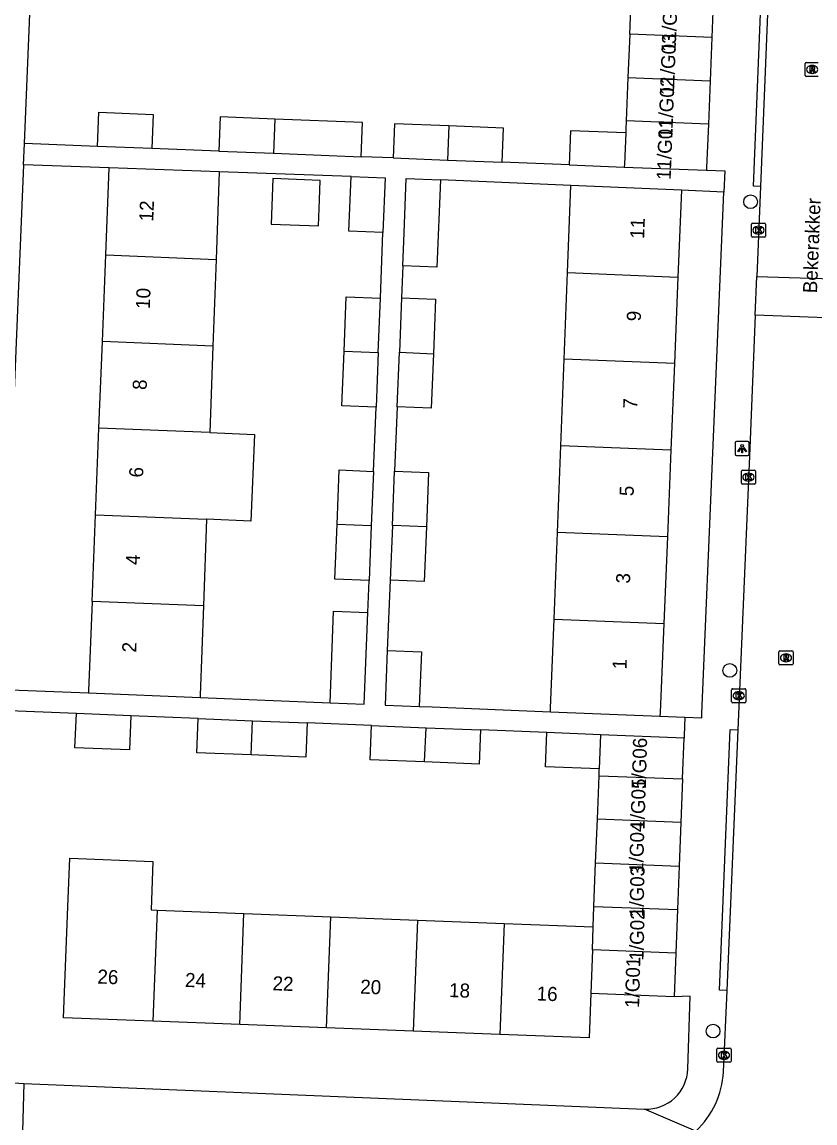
# Model space of a CAD drawing. Extents: x 161355 to 162026, y 386504 to 387459.
# Drawn here: x 161676.7 to 161733.1, y 386651.1 to 386729.4 of the extents above; entities that cross this region are included whole.
import ezdxf

# ---------------------------------------------------------------- set-up
doc = ezdxf.new("R2010")
doc.units = 0
for name, color, linetype in [('IMGEO_Boom', 7, 'Continuous'), ('IMGEO_Kolk', 7, 'Continuous'), ('IMGEO_Lichtpunt', 7, 'Continuous'), ('IMGEO_Openbare_ruimte_label', 7, 'Continuous'), ('IMGEO_Pand', 7, 'Continuous'), ('IMGEO_Pand_nummerreeks', 7, 'Continuous'), ('IMGEO_Rijbaan_lokaal_open', 7, 'Continuous'), ('IMGEO_Rioolput', 7, 'Continuous'), ('IMGEO_Voetpad_open', 7, 'Continuous')]:
    doc.layers.add(name, color=color, linetype=linetype)

msp = doc.modelspace()

# ---------------------------------------------------------------- linework, layer by layer
at = {"layer": 'IMGEO_Boom'}
for centre in [(161728.563, 386716.579), (161727.083, 386683.249), (161725.893, 386657.6)]:
    msp.add_circle(centre, 0.489, dxfattribs=at)
at = {"layer": 'IMGEO_Kolk'}
for p, q in [((161728.625, 386714.128), (161728.625, 386714.98)), ((161728.7, 386715.054), (161729.552, 386715.054)), ((161729.113, 386714.834), (161729.138, 386714.834)), ((161729.626, 386714.98), (161729.626, 386714.128)), ((161729.552, 386714.054), (161728.7, 386714.054)), ((161729.136, 386714.274), (161729.111, 386714.274)), ((161727.908, 386696.564), (161727.908, 386697.416)), ((161727.983, 386697.49), (161728.835, 386697.49)), ((161728.396, 386697.27), (161728.421, 386697.27)), ((161728.909, 386697.416), (161728.909, 386696.564)), ((161728.835, 386696.49), (161727.983, 386696.49)), ((161728.419, 386696.71), (161728.394, 386696.71)), ((161727.215, 386681.024), (161727.215, 386681.876)), ((161727.29, 386681.95), (161728.142, 386681.95)), ((161727.703, 386681.73), (161727.728, 386681.73)), ((161728.216, 386681.876), (161728.216, 386681.024)), ((161728.142, 386680.95), (161727.29, 386680.95)), ((161727.726, 386681.17), (161727.701, 386681.17)), ((161726.243, 386656.381), (161727.095, 386656.381)), ((161726.168, 386655.455), (161726.168, 386656.307)), ((161726.679, 386655.601), (161726.654, 386655.601)), ((161726.656, 386656.161), (161726.681, 386656.161)), ((161727.169, 386656.307), (161727.169, 386655.455)), ((161727.095, 386655.381), (161726.243, 386655.381))]:
    msp.add_line(p, q, dxfattribs=at)
for points in [[(161728.625, 386714.128), (161728.625, 386714.98)], [(161728.7, 386715.054), (161729.552, 386715.054)], [(161728.946, 386714.754), (161729.069, 386714.754), (161729.069, 386714.603), (161729.199, 386714.754), (161729.363, 386714.754), (161729.217, 386714.603), (161729.37, 386714.354), (161729.218, 386714.354), (161729.133, 386714.518), (161729.069, 386714.451), (161729.069, 386714.354), (161728.946, 386714.354), (161728.946, 386714.754)], [(161729.626, 386714.98), (161729.626, 386714.128)], [(161729.552, 386714.054), (161728.7, 386714.054)], [(161727.908, 386696.564), (161727.908, 386697.416)], [(161727.983, 386697.49), (161728.835, 386697.49)], [(161728.229, 386697.19), (161728.352, 386697.19), (161728.352, 386697.039), (161728.482, 386697.19), (161728.646, 386697.19), (161728.5, 386697.039), (161728.653, 386696.79), (161728.501, 386696.79), (161728.416, 386696.954), (161728.352, 386696.887), (161728.352, 386696.79), (161728.229, 386696.79), (161728.229, 386697.19)], [(161728.909, 386697.416), (161728.909, 386696.564)], [(161728.835, 386696.49), (161727.983, 386696.49)], [(161727.215, 386681.024), (161727.215, 386681.876)], [(161727.29, 386681.95), (161728.142, 386681.95)], [(161727.536, 386681.65), (161727.659, 386681.65), (161727.659, 386681.499), (161727.789, 386681.65), (161727.953, 386681.65), (161727.807, 386681.499), (161727.96, 386681.25), (161727.808, 386681.25), (161727.723, 386681.414), (161727.659, 386681.347), (161727.659, 386681.25), (161727.536, 386681.25), (161727.536, 386681.65)], [(161728.216, 386681.876), (161728.216, 386681.024)], [(161728.142, 386680.95), (161727.29, 386680.95)], [(161726.243, 386656.381), (161727.095, 386656.381)], [(161726.168, 386655.455), (161726.168, 386656.307)], [(161726.489, 386656.081), (161726.612, 386656.081), (161726.612, 386655.93), (161726.742, 386656.081), (161726.906, 386656.081), (161726.76, 386655.93), (161726.913, 386655.681), (161726.761, 386655.681), (161726.676, 386655.845), (161726.612, 386655.778), (161726.612, 386655.681), (161726.489, 386655.681), (161726.489, 386656.081)], [(161727.169, 386656.307), (161727.169, 386655.455)], [(161727.095, 386655.381), (161726.243, 386655.381)]]:
    msp.add_lwpolyline(points, dxfattribs=at)
for centre, start, end in [((161728.702, 386714.978), 91.55205, 178.44795), ((161728.702, 386714.978), 91.55205, 178.44795), ((161729.55, 386714.978), 1.55205, 88.44795), ((161729.55, 386714.978), 1.55205, 88.44795), ((161728.702, 386714.13), 181.55205, 268.44795), ((161728.702, 386714.13), 181.55205, 268.44795), ((161729.55, 386714.13), 271.55205, 358.44795), ((161729.55, 386714.13), 271.55205, 358.44795), ((161727.985, 386697.414), 91.55205, 178.44795), ((161727.985, 386697.414), 91.55205, 178.44795), ((161728.833, 386697.414), 1.55205, 88.44795), ((161728.833, 386697.414), 1.55205, 88.44795), ((161727.985, 386696.566), 181.55205, 268.44795), ((161727.985, 386696.566), 181.55205, 268.44795), ((161728.833, 386696.566), 271.55205, 358.44795), ((161728.833, 386696.566), 271.55205, 358.44795), ((161727.292, 386681.874), 91.55205, 178.44795), ((161727.292, 386681.874), 91.55205, 178.44795), ((161728.14, 386681.874), 1.55205, 88.44795), ((161728.14, 386681.874), 1.55205, 88.44795), ((161727.292, 386681.026), 181.55205, 268.44795), ((161727.292, 386681.026), 181.55205, 268.44795), ((161728.14, 386681.026), 271.55205, 358.44795), ((161728.14, 386681.026), 271.55205, 358.44795), ((161726.245, 386656.305), 91.55205, 178.44795), ((161726.245, 386656.305), 91.55205, 178.44795), ((161727.093, 386656.305), 1.55205, 88.44795), ((161727.093, 386656.305), 1.55205, 88.44795), ((161726.245, 386655.457), 181.55205, 268.44795), ((161726.245, 386655.457), 181.55205, 268.44795), ((161727.093, 386655.457), 271.55205, 358.44795), ((161727.093, 386655.457), 271.55205, 358.44795)]:
    msp.add_arc(centre, 0.0765, start, end, dxfattribs=at)
for centre, major_axis, ratio, start_param, end_param in [((161729.112, 386714.554), (-0.387, 0.002), 0.722429, 4.712389, 7.853982), ((161729.137, 386714.554), (-0.39, 0.002), 0.717154, 1.570796, 4.712389), ((161728.395, 386696.99), (-0.387, 0.002), 0.722429, 4.712389, 7.853982), ((161728.42, 386696.99), (-0.39, 0.002), 0.717154, 1.570796, 4.712389), ((161727.702, 386681.45), (-0.387, 0.002), 0.722429, 4.712389, 7.853982), ((161727.727, 386681.45), (-0.39, 0.002), 0.717154, 1.570796, 4.712389), ((161726.655, 386655.881), (-0.387, 0.002), 0.722429, 4.712389, 7.853982), ((161726.68, 386655.881), (-0.39, 0.002), 0.717154, 1.570796, 4.712389)]:
    msp.add_ellipse(centre, major_axis=major_axis, ratio=ratio, start_param=start_param, end_param=end_param, dxfattribs=at)
at = {"layer": 'IMGEO_Lichtpunt'}
for p, q in [((161728.367, 386699.521), (161727.559, 386699.521)), ((161728.367, 386699.521), (161727.559, 386699.521)), ((161727.465, 386699.426), (161727.465, 386698.619)), ((161727.465, 386699.426), (161727.465, 386698.619)), ((161728.461, 386698.619), (161728.461, 386699.426)), ((161728.461, 386698.619), (161728.461, 386699.426)), ((161727.559, 386698.525), (161728.367, 386698.525)), ((161727.559, 386698.525), (161728.367, 386698.525))]:
    msp.add_line(p, q, dxfattribs=at)
for points in [[(161727.839, 386699.09), (161727.878, 386699.062), (161727.69, 386698.8), (161727.652, 386698.827), (161727.839, 386699.09)], [(161727.941, 386699.042), (161727.988, 386699.042), (161727.988, 386698.72), (161727.941, 386698.72), (161727.941, 386699.042)], [(161728.051, 386699.062), (161728.089, 386699.089), (161728.276, 386698.827), (161728.237, 386698.799), (161728.051, 386699.062)]]:
    msp.add_lwpolyline(points, dxfattribs=at)
msp.add_circle((161727.964, 386699.224), 0.0994, dxfattribs=at)
for centre, start, end in [((161727.559, 386699.426), 90, 180), ((161727.559, 386699.426), 90, 180), ((161728.367, 386699.426), 0, 90), ((161728.367, 386699.426), 0, 90), ((161727.559, 386698.619), 180, 270), ((161727.559, 386698.619), 180, 270), ((161728.367, 386698.619), 270, 0), ((161728.367, 386698.619), 270, 360)]:
    msp.add_arc(centre, 0.0946, start, end, dxfattribs=at)
at = {"layer": 'IMGEO_Pand'}
for points in [[(161719.961, 386728.498), (161720.085, 386731.583)], [(161725.926, 386731.349), (161725.802, 386728.264)], [(161719.961, 386728.498), (161719.837, 386725.413)], [(161725.802, 386728.264), (161719.961, 386728.498)], [(161725.802, 386728.264), (161725.679, 386725.179)], [(161719.837, 386725.413), (161719.714, 386722.329)], [(161719.837, 386725.413), (161725.679, 386725.179)], [(161725.679, 386725.179), (161725.556, 386722.095)], [(161682.088, 386720.512), (161682.183, 386722.94), (161686.06, 386722.789), (161685.965, 386720.36)], [(161694.711, 386722.45), (161690.834, 386722.602), (161690.739, 386720.174)], [(161694.711, 386722.45), (161694.616, 386720.022)], [(161700.846, 386719.778), (161700.941, 386722.206), (161694.711, 386722.45)], [(161719.714, 386722.329), (161719.689, 386721.716), (161719.678, 386721.473)], [(161725.556, 386722.095), (161719.714, 386722.329)], [(161707.096, 386721.965), (161703.219, 386722.117), (161703.124, 386719.689)], [(161707.096, 386721.965), (161707.001, 386719.537)], [(161710.878, 386719.386), (161710.973, 386721.814), (161707.096, 386721.965)], [(161719.678, 386721.473), (161715.759, 386721.626), (161715.664, 386719.198)], [(161719.678, 386721.473), (161719.581, 386719.244), (161719.572, 386719.045)], [(161725.556, 386722.095), (161725.432, 386719.01), (161725.424, 386718.816)], [(161685.965, 386720.36), (161682.088, 386720.512)], [(161690.739, 386720.174), (161694.616, 386720.022)], [(161694.616, 386720.022), (161700.846, 386719.778)], [(161703.124, 386719.689), (161707.001, 386719.537)], [(161707.001, 386719.537), (161710.878, 386719.386)], [(161715.664, 386719.198), (161719.572, 386719.045)], [(161719.572, 386719.045), (161725.424, 386718.816)], [(161682.684, 386712.79), (161682.93, 386718.98)], [(161690.763, 386718.697), (161682.93, 386718.98)], [(161690.763, 386718.697), (161690.536, 386712.478)], [(161694.576, 386718.217), (161694.458, 386714.984), (161697.82, 386714.861), (161697.887, 386716.709), (161697.938, 386718.094), (161694.576, 386718.217)], [(161702.407, 386714.385), (161699.979, 386714.483), (161700.134, 386718.359)], [(161700.134, 386718.359), (161702.563, 386718.283), (161702.407, 386714.385)], [(161703.818, 386712.027), (161703.912, 386714.361), (161704.065, 386718.238), (161706.496, 386718.14)], [(161706.496, 386718.14), (161706.246, 386711.927), (161703.818, 386712.027)], [(161715.529, 386711.546), (161715.767, 386717.736)], [(161723.649, 386717.392), (161715.767, 386717.736)], [(161723.649, 386717.392), (161723.396, 386711.223)], [(161682.44, 386706.629), (161682.684, 386712.79)], [(161682.684, 386712.79), (161690.536, 386712.478)], [(161690.536, 386712.478), (161690.311, 386706.316)], [(161715.292, 386705.385), (161715.529, 386711.546)], [(161715.529, 386711.546), (161723.396, 386711.223)], [(161723.396, 386711.223), (161723.143, 386705.062)], [(161699.638, 386705.945), (161699.793, 386709.822), (161702.221, 386709.725)], [(161702.066, 386705.848), (161702.221, 386709.725)], [(161703.727, 386709.744), (161703.571, 386705.868)], [(161703.727, 386709.744), (161706.155, 386709.647), (161705.997, 386705.77)], [(161682.196, 386700.468), (161682.44, 386706.629)], [(161690.311, 386706.316), (161682.44, 386706.629)], [(161690.311, 386706.316), (161690.086, 386700.155)], [(161701.911, 386701.971), (161699.483, 386702.068), (161699.638, 386705.945)], [(161699.638, 386705.945), (161702.066, 386705.848)], [(161702.066, 386705.848), (161701.911, 386701.971)], [(161703.413, 386701.991), (161703.571, 386705.868)], [(161705.997, 386705.77), (161705.841, 386701.893), (161703.413, 386701.991)], [(161703.571, 386705.868), (161705.997, 386705.77)], [(161715.055, 386699.224), (161715.292, 386705.385)], [(161723.143, 386705.062), (161715.292, 386705.385)], [(161723.143, 386705.062), (161722.891, 386698.902)], [(161681.952, 386694.306), (161682.196, 386700.468)], [(161690.086, 386700.155), (161682.196, 386700.468)], [(161690.086, 386700.155), (161693.262, 386700.029), (161693.017, 386693.867), (161689.861, 386693.992)], [(161714.818, 386693.062), (161715.055, 386699.224)], [(161722.891, 386698.902), (161715.055, 386699.224)], [(161722.891, 386698.902), (161722.639, 386692.741)], [(161699.145, 386693.624), (161699.3, 386697.501), (161701.728, 386697.403)], [(161701.728, 386697.403), (161701.573, 386693.527)], [(161703.073, 386693.544), (161703.229, 386697.421)], [(161703.229, 386697.421), (161705.657, 386697.324), (161705.501, 386693.447)], [(161681.708, 386688.145), (161681.952, 386694.306)], [(161681.952, 386694.306), (161689.861, 386693.992)], [(161689.861, 386693.992), (161689.636, 386687.83)], [(161701.418, 386689.65), (161698.99, 386689.747), (161699.145, 386693.624)], [(161701.573, 386693.527), (161699.145, 386693.624)], [(161701.573, 386693.527), (161701.418, 386689.65)], [(161703.073, 386693.544), (161702.917, 386689.667)], [(161705.501, 386693.447), (161705.345, 386689.57), (161702.917, 386689.667)], [(161705.501, 386693.447), (161703.073, 386693.544)], [(161714.581, 386686.901), (161714.818, 386693.062)], [(161722.639, 386692.741), (161714.818, 386693.062)], [(161722.639, 386692.741), (161722.386, 386686.58)], [(161681.708, 386688.145), (161681.456, 386681.799), (161681.45, 386681.643)], [(161689.636, 386687.83), (161681.708, 386688.145)], [(161689.636, 386687.83), (161689.405, 386681.494), (161689.399, 386681.321)], [(161698.638, 386680.947), (161698.898, 386687.462), (161701.326, 386687.365)], [(161698.638, 386680.947), (161701.066, 386680.849), (161701.326, 386687.365)], [(161714.327, 386680.312), (161714.337, 386680.56), (161714.581, 386686.901)], [(161714.581, 386686.901), (161722.386, 386686.58)], [(161722.386, 386686.58), (161722.127, 386680.255), (161722.116, 386679.997)], [(161702.716, 386684.665), (161702.56, 386680.788), (161704.988, 386680.69)], [(161702.716, 386684.665), (161705.144, 386684.567), (161704.988, 386680.69)], [(161681.45, 386681.643), (161689.399, 386681.321)], [(161684.47, 386680.019), (161684.372, 386677.591), (161680.495, 386677.748), (161680.594, 386680.176)], [(161684.47, 386680.019), (161680.594, 386680.176)], [(161714.327, 386680.312), (161722.116, 386679.997)], [(161693.035, 386677.241), (161689.158, 386677.398), (161689.257, 386679.826)], [(161689.257, 386679.826), (161693.133, 386679.669)], [(161693.035, 386677.241), (161693.133, 386679.669)], [(161697.01, 386679.512), (161696.912, 386677.084), (161693.035, 386677.241)], [(161693.133, 386679.669), (161697.01, 386679.512)], [(161705.371, 386676.742), (161701.494, 386676.898), (161701.592, 386679.326)], [(161701.592, 386679.326), (161705.469, 386679.17)], [(161705.371, 386676.742), (161705.469, 386679.17)], [(161705.469, 386679.17), (161709.346, 386679.013)], [(161709.346, 386679.013), (161709.247, 386676.585), (161705.371, 386676.742)], [(161717.795, 386676.239), (161713.961, 386676.394), (161714.059, 386678.822)], [(161717.893, 386678.667), (161714.059, 386678.822)], [(161717.893, 386678.667), (161717.795, 386676.239)], [(161723.825, 386678.427), (161717.893, 386678.667)], [(161723.714, 386675.534), (161723.825, 386678.427)], [(161717.777, 386675.762), (161717.795, 386676.239)], [(161717.658, 386672.664), (161717.777, 386675.762)], [(161717.777, 386675.762), (161723.714, 386675.534)], [(161723.714, 386675.534), (161723.595, 386672.437)], [(161717.539, 386669.567), (161717.658, 386672.664)], [(161723.595, 386672.437), (161717.658, 386672.664)], [(161723.595, 386672.437), (161723.476, 386669.339)], [(161686.038, 386658.31), (161679.688, 386658.554), (161679.991, 386666.443), (161680.123, 386669.889), (161686.044, 386669.661), (161685.911, 386666.216), (161686.341, 386666.199)], [(161717.42, 386666.469), (161717.539, 386669.567)], [(161717.539, 386669.567), (161723.476, 386669.339)], [(161723.476, 386669.339), (161723.358, 386666.241)], [(161686.341, 386666.199), (161686.038, 386658.31)], [(161686.341, 386666.199), (161692.514, 386665.962)], [(161692.211, 386658.073), (161692.514, 386665.962)], [(161692.514, 386665.962), (161698.688, 386665.725)], [(161717.364, 386665.01), (161717.42, 386666.469)], [(161717.42, 386666.469), (161723.358, 386666.241)], [(161723.358, 386666.241), (161723.239, 386663.144)], [(161698.385, 386657.836), (161698.688, 386665.725)], [(161698.688, 386665.725), (161704.861, 386665.489)], [(161704.861, 386665.489), (161704.558, 386657.6)], [(161704.861, 386665.489), (161711.034, 386665.252)], [(161711.034, 386665.252), (161710.731, 386657.363)], [(161711.034, 386665.252), (161717.364, 386665.01)], [(161717.308, 386663.371), (161717.364, 386665.01)], [(161717.308, 386663.371), (161717.202, 386660.273)], [(161723.239, 386663.144), (161717.308, 386663.371)], [(161723.239, 386663.144), (161723.12, 386660.046)], [(161717.202, 386660.273), (161717.081, 386657.119), (161710.731, 386657.363)], [(161723.12, 386660.046), (161717.202, 386660.273)], [(161692.211, 386658.073), (161686.038, 386658.31)], [(161698.385, 386657.836), (161692.211, 386658.073)], [(161704.558, 386657.6), (161698.385, 386657.836)], [(161710.731, 386657.363), (161704.558, 386657.6)]]:
    msp.add_lwpolyline(points, dxfattribs=at)
at = {"layer": 'IMGEO_Rijbaan_lokaal_open'}
for points in [[(161676.9, 386720.715), (161677.78, 386742.025)], [(161730.096, 386738.148), (161729.261, 386717.657)], [(161676.837, 386719.2), (161676.9, 386720.715)], [(161676.837, 386719.2), (161675.298, 386681.892)], [(161729.261, 386717.657), (161729, 386711.269)], [(161728.888, 386708.517), (161729, 386711.269)], [(161729, 386711.269), (161735.937, 386711.052)], [(161728.888, 386708.517), (161728.502, 386699.051), (161727.654, 386679.034)], [(161735.824, 386708.256), (161728.888, 386708.517)], [(161675.236, 386680.393), (161674.229, 386655.994), (161674.23, 386655.815), (161674.246, 386655.637), (161674.279, 386655.461), (161674.327, 386655.289), (161674.39, 386655.121), (161674.468, 386654.96), (161674.56, 386654.807), (161674.665, 386654.662), (161674.783, 386654.527), (161674.912, 386654.404), (161675.052, 386654.292), (161675.201, 386654.194), (161675.359, 386654.109), (161675.523, 386654.038), (161675.693, 386653.983), (161675.868, 386653.943), (161676.045, 386653.919), (161676.142, 386653.912), (161676.845, 386653.881)], [(161727.654, 386679.034), (161726.868, 386660.492)], [(161726.868, 386660.492), (161726.622, 386654.699)], [(161676.845, 386653.881), (161676.751, 386650.485)]]:
    msp.add_lwpolyline(points, dxfattribs=at)
msp.add_arc((161720.485, 386654.998), 6.145, 312.89482, 357.21477, dxfattribs=at)
at = {"layer": 'IMGEO_Rioolput'}
for p, q in [((161732.44, 386725.557), (161732.44, 386726.409)), ((161732.515, 386726.483), (161733.367, 386726.483)), ((161732.928, 386726.263), (161732.953, 386726.263)), ((161733.367, 386725.483), (161732.515, 386725.483)), ((161732.951, 386725.703), (161732.926, 386725.703)), ((161730.579, 386683.716), (161730.579, 386684.568)), ((161730.654, 386684.642), (161731.506, 386684.642)), ((161731.58, 386684.568), (161731.58, 386683.716)), ((161731.09, 386683.862), (161731.065, 386683.862)), ((161731.067, 386684.422), (161731.092, 386684.422)), ((161731.506, 386683.642), (161730.654, 386683.642))]:
    msp.add_line(p, q, dxfattribs=at)
for points in [[(161732.44, 386725.557), (161732.44, 386726.409)], [(161732.515, 386726.483), (161733.367, 386726.483)], [(161733.029, 386726.181), (161732.777, 386726.183), (161732.777, 386725.783)], [(161732.955, 386726.102), (161732.901, 386726.102), (161732.901, 386726.021)], [(161733.367, 386725.483), (161732.515, 386725.483)], [(161732.777, 386725.783), (161732.901, 386725.783), (161732.901, 386725.945), (161732.912, 386725.945)], [(161732.901, 386726.021), (161732.953, 386726.021)], [(161732.959, 386725.916), (161733.03, 386725.783), (161733.17, 386725.783), (161733.105, 386725.909)], [(161730.579, 386683.716), (161730.579, 386684.568)], [(161730.654, 386684.642), (161731.506, 386684.642)], [(161731.58, 386684.568), (161731.58, 386683.716)], [(161731.168, 386684.34), (161730.916, 386684.342), (161730.916, 386683.942)], [(161730.916, 386683.942), (161731.04, 386683.942), (161731.04, 386684.104), (161731.051, 386684.104)], [(161731.094, 386684.261), (161731.04, 386684.261), (161731.04, 386684.18)], [(161731.04, 386684.18), (161731.092, 386684.18)], [(161731.098, 386684.075), (161731.169, 386683.942), (161731.309, 386683.942), (161731.244, 386684.068)], [(161731.506, 386683.642), (161730.654, 386683.642)]]:
    msp.add_lwpolyline(points, dxfattribs=at)
for centre, radius, start, end in [((161732.517, 386726.407), 0.0765, 91.55205, 178.44795), ((161732.517, 386726.407), 0.0765, 91.55205, 178.44795), ((161732.961, 386726.006), 0.0964, 77.00612, 93.18647), ((161732.975, 386726.063), 0.0378, 276.66336, 79.67722), ((161733.028, 386726.071), 0.109, 350.36119, 89.41601), ((161733.026, 386726.071), 0.112, 277.58423, 350.98172), ((161732.517, 386725.559), 0.0765, 181.55205, 268.44795), ((161732.517, 386725.559), 0.0765, 181.55205, 268.44795), ((161732.911, 386725.892), 0.0533, 26.02933, 88.69889), ((161732.937, 386726.21), 0.19, 274.7715, 282.96867), ((161733.01, 386725.856), 0.108, 29.51342, 73.79051), ((161730.656, 386684.566), 0.0765, 91.55205, 178.44795), ((161730.656, 386684.566), 0.0765, 91.55205, 178.44795), ((161731.504, 386684.566), 0.0765, 1.55205, 88.44795), ((161731.504, 386684.566), 0.0765, 1.55205, 88.44795), ((161731.05, 386684.051), 0.0533, 26.02933, 88.69889), ((161731.076, 386684.369), 0.19, 274.7715, 282.96867), ((161731.1, 386684.165), 0.0964, 77.00612, 93.18647), ((161731.114, 386684.222), 0.0378, 276.66336, 79.67722), ((161731.167, 386684.23), 0.109, 350.36119, 89.41601), ((161731.165, 386684.23), 0.112, 277.58423, 350.98172), ((161731.149, 386684.015), 0.108, 29.51342, 73.79051), ((161730.656, 386683.718), 0.0765, 181.55205, 268.44795), ((161730.656, 386683.718), 0.0765, 181.55205, 268.44795), ((161731.504, 386683.718), 0.0765, 271.55205, 358.44795), ((161731.504, 386683.718), 0.0765, 271.55205, 358.44795)]:
    msp.add_arc(centre, radius, start, end, dxfattribs=at)
for centre, major_axis, ratio, start_param, end_param in [((161732.927, 386725.983), (-0.387, 0.002), 0.722429, 4.712389, 7.853982), ((161732.952, 386725.983), (-0.39, 0.002), 0.717154, 1.570796, 4.712389), ((161731.066, 386684.142), (-0.387, 0.002), 0.722429, 4.712389, 7.853982), ((161731.091, 386684.142), (-0.39, 0.002), 0.717154, 1.570796, 4.712389)]:
    msp.add_ellipse(centre, major_axis=major_axis, ratio=ratio, start_param=start_param, end_param=end_param, dxfattribs=at)
at = {"layer": 'IMGEO_Voetpad_open'}
for points in [[(161729.261, 386717.657), (161728.763, 386717.677), (161729.6, 386738.168), (161730.096, 386738.148)], [(161682.088, 386720.512), (161676.9, 386720.715)], [(161690.739, 386720.174), (161685.965, 386720.36)], [(161682.93, 386718.98), (161676.837, 386719.2)], [(161703.124, 386719.689), (161700.846, 386719.778)], [(161715.664, 386719.198), (161710.878, 386719.386)], [(161700.134, 386718.359), (161690.763, 386718.697)], [(161725.424, 386718.816), (161726.724, 386718.765), (161726.661, 386717.261)], [(161715.767, 386717.736), (161706.496, 386718.14)], [(161726.661, 386717.261), (161723.649, 386717.392)], [(161723.886, 386679.925), (161725.083, 386679.877), (161725.096, 386680.182), (161726.661, 386717.261)], [(161702.221, 386709.725), (161702.407, 386714.385)], [(161703.818, 386712.027), (161703.727, 386709.744)], [(161701.728, 386697.403), (161701.911, 386701.971)], [(161703.413, 386701.991), (161703.229, 386697.421)], [(161701.326, 386687.365), (161701.418, 386689.65)], [(161702.917, 386689.667), (161702.716, 386684.665)], [(161675.298, 386681.892), (161681.45, 386681.643)], [(161689.399, 386681.321), (161698.638, 386680.947)], [(161704.988, 386680.69), (161705.901, 386680.653), (161714.327, 386680.312)], [(161680.594, 386680.176), (161675.236, 386680.393)], [(161689.257, 386679.826), (161684.47, 386680.019)], [(161722.116, 386679.997), (161723.886, 386679.925)], [(161723.886, 386679.925), (161723.833, 386678.632), (161723.825, 386678.427)], [(161701.592, 386679.326), (161697.01, 386679.512)], [(161714.059, 386678.822), (161709.346, 386679.013)], [(161726.868, 386660.492), (161726.36, 386660.511), (161727.119, 386679.055), (161727.654, 386679.034)], [(161724.096, 386654.913), (161724.259, 386660.073), (161723.12, 386660.046)], [(161676.845, 386653.881), (161721.025, 386652.051)], [(161724.667, 386650.496), (161721.025, 386652.051)]]:
    msp.add_lwpolyline(points, dxfattribs=at)
msp.add_arc((161721.139, 386655.007), 2.959, 267.7935, 358.17149, dxfattribs=at)

# ---------------------------------------------------------------- texts
at = {"layer": 'IMGEO_Openbare_ruimte_label'}
msp.add_text('Bekerakker', height=1, rotation=87.7071, dxfattribs=at).set_placement((161733.284, 386710.056))
at = {"layer": 'IMGEO_Pand_nummerreeks'}
for s, rotation, p in [('11/G04', 87.80124, (161723.224, 386727.21)), ('11/G03', 87.80124, (161723.106, 386724.138)), ('11/G02', 87.80124, (161722.988, 386721.06)), ('11/G01', 87.80005, (161722.874, 386718.105)), ('12', 87.7313, (161686.061, 386715.157)), ('11', 87.65108, (161720.984, 386713.926)), ('10', 87.73004, (161685.815, 386708.94)), ('9', 87.65393, (161720.743, 386708.056)), ('8', 87.73004, (161685.586, 386703.178)), ('7', 87.65393, (161720.489, 386701.84)), ('6', 87.7313, (161685.339, 386696.95)), ('5', 87.65393, (161720.234, 386695.624)), ('4', 87.73004, (161685.093, 386690.728)), ('3', 87.65393, (161719.979, 386689.408)), ('2', 87.7313, (161684.846, 386684.503)), ('1', 87.65108, (161719.73, 386683.305)), ('1/G06', 88.52198, (161721.107, 386674.806)), ('1/G05', 88.52036, (161721.013, 386671.906)), ('1/G04', 88.52036, (161720.921, 386668.847)), ('1/G03', 88.52036, (161720.935, 386665.695)), ('1/G02', 88.52036, (161720.935, 386662.603)), ('1/G01', 88.52036, (161720.627, 386659.238)), ('26', 357.79984, (161682.075, 386660.984)), ('24', 357.80229, (161688.307, 386660.745)), ('22', 357.80229, (161694.537, 386660.506)), ('20', 357.80229, (161700.775, 386660.267)), ('18', 357.80229, (161707.098, 386660.024)), ('16', 357.80229, (161713.327, 386659.784))]:
    msp.add_text(s, height=1, rotation=rotation, dxfattribs=at).set_placement(p)

doc.saveas('drawing.dxf')
